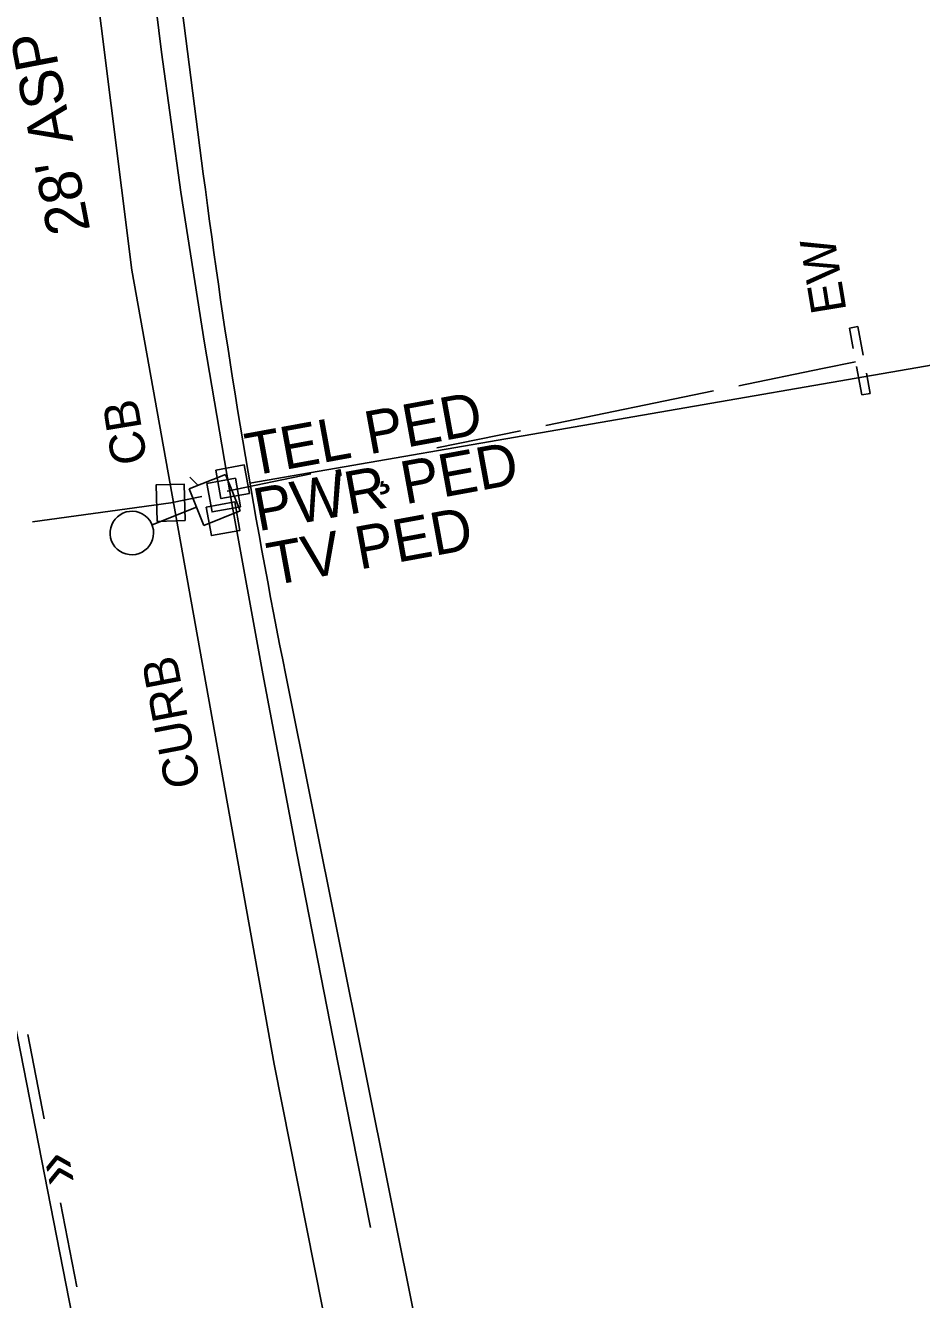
# Model space of a CAD drawing. Extents: x 2443269 to 2494951, y 591171 to 622130.
# Drawn here: x 2460390.5 to 2460495.1, y 601237.4 to 601386.2 of the extents above; entities that cross this region are included whole.
import ezdxf

# ---------------------------------------------------------------- set-up
doc = ezdxf.new("R2010")
doc.units = 0
for name, color, linetype in [('SURVEY - DRAINAGE - Bridge Deck with Text', 7, 'Continuous'), ('SURVEY - DRAINAGE - Bridges', 7, 'Continuous'), ('SURVEY - DRAINAGE - Pipes and Culverts Text', 7, 'Continuous'), ('SURVEY - DRAINAGE - Storm Sewer', 7, 'Continuous'), ('SURVEY - PROPERTY - Property Lines', 7, 'Continuous'), ('SURVEY - PROPERTY - ROW Lines', 7, 'Continuous'), ('SURVEY - TRANSPORTATION - Features Text', 7, 'Continuous'), ('SURVEY - TRANSPORTATION - Roads', 7, 'Continuous'), ('SURVEY - TRANSPORTATION - Roads Text', 7, 'Continuous'), ('SURVEY - UTILITIES - Cable (Underground) with Text', 7, 'Continuous'), ('SURVEY - UTILITIES - Electric (Underground) with Text', 7, 'Continuous'), ('SURVEY - UTILITIES - Poles and Miscellaneous with Text', 7, 'Continuous'), ('SURVEY - UTILITIES - Sanitary Sewer with Text', 7, 'Continuous'), ('SURVEY - UTILITIES - Telephone (Underground) with Text', 7, 'Continuous'), ('SURVEY - UTILITIES - Water with Text', 7, 'Continuous')]:
    doc.layers.add(name, color=color, linetype=linetype)

# ---------------------------------------------------------------- blocks, each defined once
blk = doc.blocks.new('xlp')
at = {"layer": 'SURVEY - UTILITIES - Cable (Underground) with Text'}
for p, q in [((-2.285, -2.285), (-2.285, 2.285)), ((-2.285, 2.285), (-2.285, 2.285)), ((-2.285, 2.285), (2.285, 2.285)), ((2.285, 2.285), (2.285, -2.285)), ((8.454, 1.616), (8.23, 1.297)), ((8.724, 1.896), (8.454, 1.616)), ((8.454, 1.616), (8.454, 1.616)), ((9.033, 2.131), (8.724, 1.896)), ((8.724, 1.896), (8.724, 1.896)), ((9.374, 2.317), (9.033, 2.131)), ((9.033, 2.131), (9.033, 2.131)), ((9.74, 2.449), (9.374, 2.317)), ((9.374, 2.317), (9.374, 2.317)), ((10.122, 2.523), (9.74, 2.449)), ((9.74, 2.449), (9.74, 2.449)), ((10.511, 2.538), (10.122, 2.523)), ((10.122, 2.523), (10.122, 2.523)), ((10.897, 2.493), (10.511, 2.538)), ((10.511, 2.538), (10.511, 2.538)), ((11.272, 2.39), (10.897, 2.493)), ((10.897, 2.493), (10.897, 2.493)), ((11.627, 2.231), (11.272, 2.39)), ((11.272, 2.39), (11.272, 2.39)), ((11.953, 2.02), (11.627, 2.231)), ((11.627, 2.231), (11.627, 2.231)), ((12.244, 1.761), (11.953, 2.02)), ((11.953, 2.02), (11.953, 2.02)), ((12.491, 1.461), (12.244, 1.761)), ((12.244, 1.761), (12.244, 1.761)), ((2.285, 0), (7.873, 0)), ((7.94, 0.578), (7.881, 0.194)), ((7.881, 0.194), (7.881, 0.194)), ((7.881, 0.194), (7.881, -0.194)), ((8.058, 0.949), (7.94, 0.578)), ((7.94, 0.578), (7.94, 0.578)), ((8.23, 1.297), (8.058, 0.949)), ((8.058, 0.949), (8.058, 0.949)), ((8.23, 1.297), (8.23, 1.297)), ((12.69, 1.127), (12.491, 1.461)), ((12.491, 1.461), (12.491, 1.461)), ((12.835, 0.766), (12.69, 1.127)), ((12.69, 1.127), (12.69, 1.127)), ((12.924, 0.387), (12.835, 0.766)), ((12.835, 0.766), (12.835, 0.766)), ((12.953, 0), (12.924, 0.387)), ((12.924, 0.387), (12.924, 0.387)), ((12.924, -0.387), (12.953, 0)), ((7.881, -0.194), (7.881, -0.194)), ((7.881, -0.194), (7.94, -0.578)), ((7.94, -0.578), (7.94, -0.578)), ((7.94, -0.578), (8.058, -0.949)), ((8.058, -0.949), (8.058, -0.949)), ((8.058, -0.949), (8.23, -1.297)), ((8.23, -1.297), (8.23, -1.297)), ((8.23, -1.297), (8.454, -1.616)), ((12.244, -1.761), (12.491, -1.461)), ((12.491, -1.461), (12.69, -1.127)), ((12.491, -1.461), (12.491, -1.461)), ((12.69, -1.127), (12.835, -0.766)), ((12.69, -1.127), (12.69, -1.127)), ((12.835, -0.766), (12.924, -0.387)), ((12.835, -0.766), (12.835, -0.766)), ((12.924, -0.387), (12.924, -0.387)), ((2.285, -2.285), (-2.285, -2.285)), ((-2.285, -2.285), (-2.285, -2.285)), ((2.285, -2.285), (2.285, -2.285)), ((8.454, -1.616), (8.454, -1.616)), ((8.454, -1.616), (8.724, -1.896)), ((8.724, -1.896), (8.724, -1.896)), ((8.724, -1.896), (9.033, -2.131)), ((9.033, -2.131), (9.033, -2.131)), ((9.033, -2.131), (9.374, -2.317)), ((9.374, -2.317), (9.374, -2.317)), ((9.374, -2.317), (9.74, -2.449)), ((9.74, -2.449), (9.74, -2.449)), ((9.74, -2.449), (10.122, -2.523)), ((10.122, -2.523), (10.122, -2.523)), ((10.122, -2.523), (10.511, -2.538)), ((10.511, -2.538), (10.897, -2.493)), ((10.511, -2.538), (10.511, -2.538)), ((10.897, -2.493), (11.272, -2.39)), ((10.897, -2.493), (10.897, -2.493)), ((11.272, -2.39), (11.627, -2.231)), ((11.272, -2.39), (11.272, -2.39)), ((11.627, -2.231), (11.953, -2.02)), ((11.627, -2.231), (11.627, -2.231)), ((11.953, -2.02), (12.244, -1.761)), ((11.953, -2.02), (11.953, -2.02)), ((12.244, -1.761), (12.244, -1.761))]:
    blk.add_line(p, q, dxfattribs=at)

msp = doc.modelspace()

# ---------------------------------------------------------------- linework, layer by layer
at = {"layer": 'SURVEY - DRAINAGE - Bridges'}
for p, q in [((2460487.67, 601351.012), (2460486.703, 601350.835)), ((2460486.703, 601350.835), (2460487.142, 601348.464)), ((2460487.67, 601351.012), (2460488.289, 601347.674)), ((2460487.528, 601346.378), (2460488.146, 601343.04)), ((2460488.675, 601345.588), (2460489.114, 601343.217)), ((2460489.114, 601343.217), (2460488.146, 601343.04)), ((2460488.146, 601343.04), (2460488.146, 601343.04)), ((2460488.146, 601343.04), (2460488.146, 601343.04))]:
    msp.add_line(p, q, dxfattribs=at)
at = {"layer": 'SURVEY - DRAINAGE - Storm Sewer'}
for p, q in [((2460483.559, 601346.127), (2460487.408, 601346.92)), ((2460473.765, 601344.109), (2460483.559, 601346.127)), ((2460451.238, 601339.468), (2460470.826, 601343.504)), ((2460438.505, 601336.845), (2460448.3, 601338.863)), ((2460414.019, 601331.801), (2460423.814, 601333.819)), ((2460407.438, 601330.445), (2460411.081, 601331.195)), ((2460391.308, 601328.236), (2460407.438, 601330.445)), ((2460407.438, 601330.445), (2460407.438, 601330.445))]:
    msp.add_line(p, q, dxfattribs=at)
msp.add_lwpolyline([(2460409.142, 601328.363), (2460405.863, 601328.263), (2460405.733, 601332.526), (2460409.012, 601332.627)], close=True, dxfattribs=at)
at = {"layer": 'SURVEY - PROPERTY - Property Lines'}
msp.add_line((2460416.668, 601332.757), (2460585.056, 601361.891), dxfattribs=at)
at = {"layer": 'SURVEY - PROPERTY - ROW Lines'}
for p, q in [((2460403.792, 601426.713), (2460411.249, 601368.847)), ((2460420.881, 601310.305), (2460475.694, 601037.064))]:
    msp.add_line(p, q, dxfattribs=at)
msp.add_arc((2461254.278, 601477.488), 850, 187.343278, 191.343275, dxfattribs=at)
at = {"layer": 'SURVEY - TRANSPORTATION - Roads'}
for points in [[(2460396.913, 601405.413), (2460402.907, 601357.589), (2460419.524, 601264.921), (2460434.537, 601189.183), (2460456.451, 601080.282), (2460466.997, 601020.964), (2460468.868, 600979.214), (2460464.79, 600945.71), (2460448.631, 600902.936), (2460419.596, 600859.702)], [(2460384.669, 600865.916), (2460415.768, 600903.293), (2460433.582, 600944.611), (2460439.727, 601000.056), (2460434.834, 601041.453), (2460420.348, 601113.031), (2460401.883, 601205.102), (2460387.061, 601280.673), (2460378.085, 601328.023), (2460373.498, 601352.436), (2460369.443, 601361.972), (2460361.475, 601372.092), (2460350.669, 601381.585), (2460337.877, 601388.133)]]:
    msp.add_lwpolyline(points, dxfattribs=at)
at = {"layer": 'SURVEY - UTILITIES - Cable (Underground) with Text'}
msp.add_lwpolyline([(2460411.585, 601329.944), (2460414.913, 601330.554), (2460414.913, 601330.554), (2460415.523, 601327.226), (2460415.523, 601327.226), (2460412.195, 601326.616)], close=True, dxfattribs=at)
at = {"layer": 'SURVEY - UTILITIES - Electric (Underground) with Text'}
msp.add_lwpolyline([(2460411.671, 601332.703), (2460414.998, 601333.313), (2460414.998, 601333.313), (2460415.609, 601329.985), (2460415.609, 601329.985), (2460412.281, 601329.375)], close=True, dxfattribs=at)
at = {"layer": 'SURVEY - UTILITIES - Poles and Miscellaneous with Text'}
msp.add_line((2460410.62, 601332.518), (2460409.692, 601333.446), dxfattribs=at)
at = {"layer": 'SURVEY - UTILITIES - Sanitary Sewer with Text'}
msp.add_lwpolyline([(2460404.589, 601397.652), (2460406.377, 601383.061), (2460408.632, 601366.696), (2460411.374, 601349.09), (2460414.576, 601330.351), (2460418.197, 601310.484), (2460422.18, 601289.557), (2460426.415, 601267.881), (2460430.775, 601245.83)], dxfattribs=at)
at = {"layer": 'SURVEY - UTILITIES - Telephone (Underground) with Text'}
msp.add_lwpolyline([(2460412.697, 601334.268), (2460416.025, 601334.878), (2460416.025, 601334.878), (2460416.635, 601331.55), (2460416.635, 601331.55), (2460413.307, 601330.94)], close=True, dxfattribs=at)
at = {"layer": 'SURVEY - UTILITIES - Water with Text'}
for p, q in [((2460392.676, 601258.534), (2460390.771, 601268.35)), ((2460396.487, 601238.9), (2460394.581, 601248.717))]:
    msp.add_line(p, q, dxfattribs=at)

# ---------------------------------------------------------------- block references
at = {"layer": 'SURVEY - UTILITIES - Poles and Miscellaneous with Text', "rotation": -158.2490358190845}
msp.add_blockref('xlp', (2460412.575, 601330.782), dxfattribs=at)

# ---------------------------------------------------------------- texts
at = {"layer": 'SURVEY - DRAINAGE - Bridge Deck with Text'}
msp.add_text('CB', height=4.101, rotation=99.34467, dxfattribs=at).set_placement((2460404.726, 601335.236))
at = {"layer": 'SURVEY - DRAINAGE - Pipes and Culverts Text'}
msp.add_text('EW', height=4.101, rotation=99.34467, dxfattribs=at).set_placement((2460486.361, 601352.898))
at = {"layer": 'SURVEY - DRAINAGE - Storm Sewer'}
for s, p in [('·', (2460426.359, 601331.79)), ('¸', (2460431.256, 601332.799))]:
    msp.add_text(s, height=5, rotation=11.64085, dxfattribs=at).set_placement(p)
at = {"layer": 'SURVEY - TRANSPORTATION - Features Text'}
msp.add_text('CURB', height=4.101, rotation=100.8, dxfattribs=at).set_placement((2460410.948, 601297.538))
at = {"layer": 'SURVEY - TRANSPORTATION - Roads Text'}
msp.add_text("28' ASP", height=5, rotation=100.85722, dxfattribs=at).set_placement((2460398.062, 601362.286))
at = {"layer": 'SURVEY - UTILITIES - Cable (Underground) with Text'}
msp.add_text('TV PED', height=5, rotation=10.38974, dxfattribs=at).set_placement((2460419.247, 601320.764))
at = {"layer": 'SURVEY - UTILITIES - Electric (Underground) with Text'}
msp.add_text('PWR PED', height=5, rotation=10.38974, dxfattribs=at).set_placement((2460417.641, 601327.107))
at = {"layer": 'SURVEY - UTILITIES - Telephone (Underground) with Text'}
msp.add_text('TEL PED', height=5, rotation=10.38974, dxfattribs=at).set_placement((2460416.707, 601333.541))
at = {"layer": 'SURVEY - UTILITIES - Water with Text'}
msp.add_text('»', height=5, rotation=100.98352, dxfattribs=at).set_placement((2460396.639, 601251.238))

doc.saveas('drawing.dxf')
